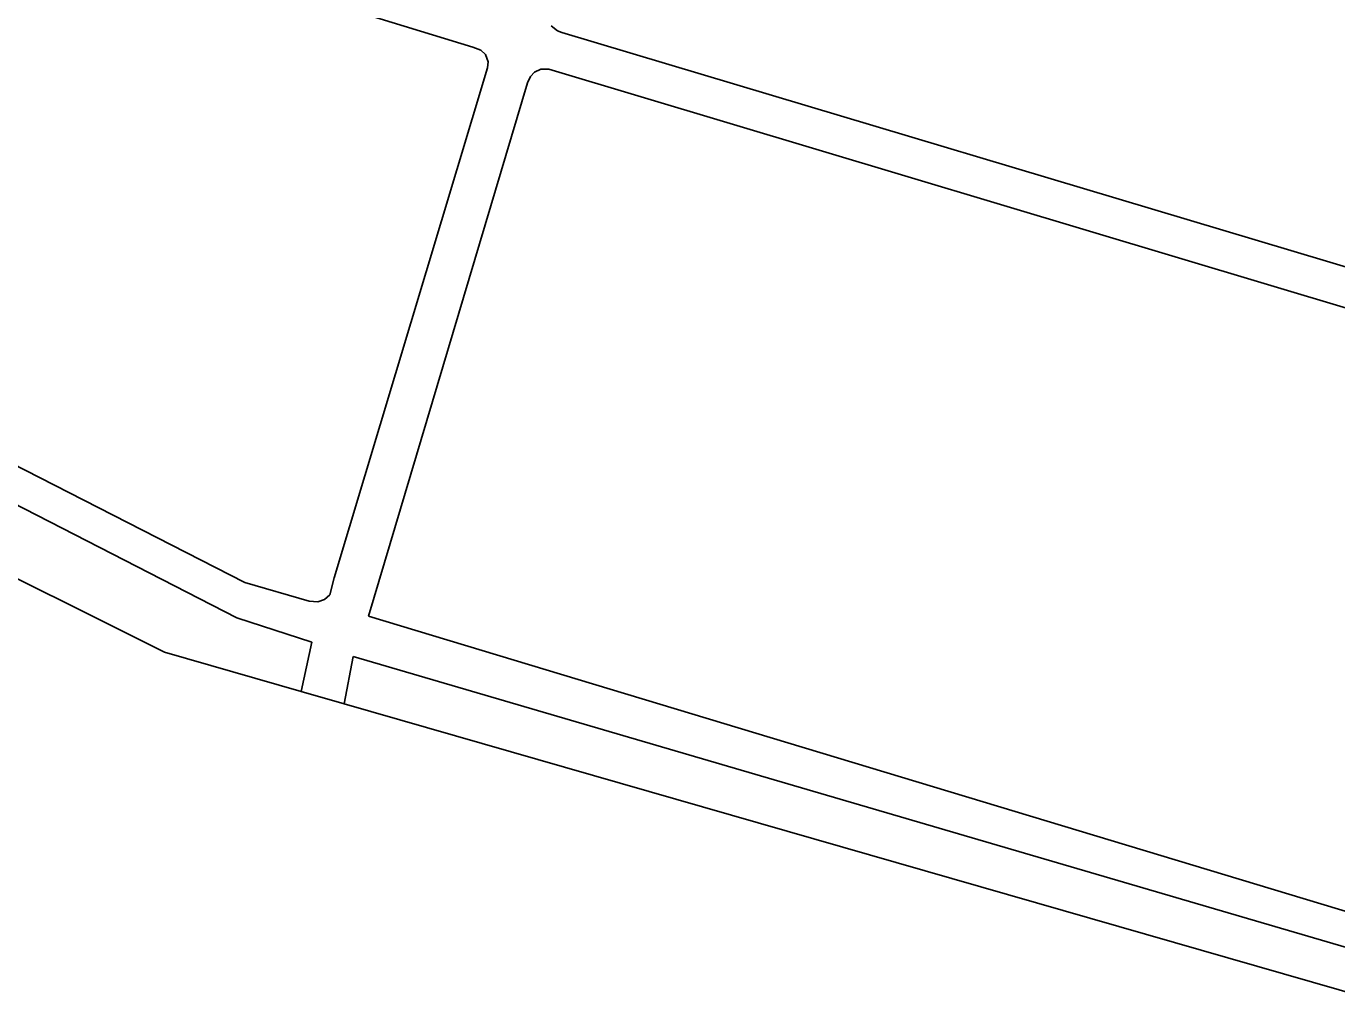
# Model space of a CAD drawing. Extents: x -599951 to -598963, y -1164095 to -1162939.
# Drawn here: x -599607.3 to -599479.2, y -1163965.6 to -1163869.8 of the extents above; entities that cross this region are included whole.
import ezdxf

# ---------------------------------------------------------------- set-up
doc = ezdxf.new("R2010")
doc.units = 0
doc.layers.add('Level 51', color=7, linetype='Continuous')
doc.layers.add('Level 54', color=7, linetype='Continuous')

msp = doc.modelspace()

# ---------------------------------------------------------------- linework, layer by layer
at = {"layer": 'Level 51'}
for points in [[(-599593.78, -1163930.98), (-599637.87, -1163908.97)], [(-599593.78, -1163930.98), (-599637.87, -1163908.97)], [(-599580.4, -1163934.82), (-599593.78, -1163930.98)], [(-599580.4, -1163934.82), (-599593.78, -1163930.98)], [(-599576.21, -1163936.03), (-599580.4, -1163934.82)], [(-599576.21, -1163936.03), (-599580.4, -1163934.82)], [(-599473.49, -1163965.55), (-599576.21, -1163936.03)], [(-599473.49, -1163965.55), (-599576.21, -1163936.03)]]:
    msp.add_lwpolyline(points, dxfattribs=at)
at = {"layer": 'Level 54'}
for points in [[(-599563.64, -1163871.83), (-599624.41, -1163853.21)], [(-599555.35, -1163870.22), (-599555.96, -1163869.73)], [(-599554.93, -1163870.37), (-599555.35, -1163870.22)], [(-599476.68, -1163893.78), (-599554.93, -1163870.37)], [(-599562.85, -1163872.1), (-599563.64, -1163871.83)], [(-599562.38, -1163872.53), (-599562.85, -1163872.1)], [(-599562.14, -1163873.24), (-599562.38, -1163872.53)], [(-599577.2, -1163923.71), (-599562.19, -1163873.85)], [(-599562.19, -1163873.85), (-599562.14, -1163873.24)], [(-599557.61, -1163874.25), (-599556.98, -1163873.96)], [(-599556.98, -1163873.96), (-599556.19, -1163873.97)], [(-599556.19, -1163873.97), (-599477.24, -1163897.63)], [(-599558.28, -1163875.31), (-599557.99, -1163874.69)], [(-599557.99, -1163874.69), (-599557.61, -1163874.25)], [(-599573.83, -1163927.44), (-599558.28, -1163875.31)], [(-599627.45, -1163902.93), (-599585.92, -1163924.17)], [(-599586.71, -1163927.6), (-599628.27, -1163906.29)], [(-599577.62, -1163925.38), (-599577.2, -1163923.71)], [(-599585.92, -1163924.17), (-599579.62, -1163925.98)], [(-599579.62, -1163925.98), (-599578.8, -1163926.05)], [(-599578.8, -1163926.05), (-599578.14, -1163925.83)], [(-599578.14, -1163925.83), (-599577.62, -1163925.38)], [(-599579.38, -1163930.01), (-599586.71, -1163927.6)], [(-599472.74, -1163957.98), (-599573.83, -1163927.44)], [(-599580.4, -1163934.82), (-599579.38, -1163930.01)], [(-599580.4, -1163934.82), (-599579.38, -1163930.01)], [(-599575.34, -1163931.4), (-599576.21, -1163936.03)], [(-599575.34, -1163931.4), (-599576.21, -1163936.03)], [(-599473.64, -1163961.19), (-599575.34, -1163931.4)]]:
    msp.add_lwpolyline(points, dxfattribs=at)

doc.saveas('drawing.dxf')
